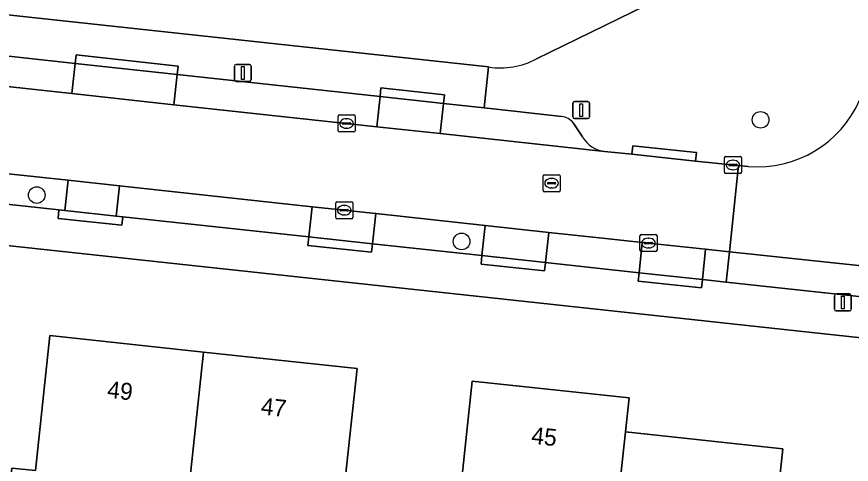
# Model space of a CAD drawing. Extents: x 160455 to 162082, y 388339 to 389736.
# Drawn here: x 161400.47 to 161449.58, y 388470.25 to 388496.57 of the extents above; entities that cross this region are included whole.
import ezdxf

# ---------------------------------------------------------------- set-up
doc = ezdxf.new("R2010")
doc.units = 0
for name, color, linetype in [('IMGEO_Boom', 7, 'Continuous'), ('IMGEO_Erf', 7, 'Continuous'), ('IMGEO_Kolk', 7, 'Continuous'), ('IMGEO_Lichtmast', 7, 'Continuous'), ('IMGEO_Pand', 7, 'Continuous'), ('IMGEO_Pand_nummerreeks', 7, 'Continuous'), ('IMGEO_Parkeervlak_open', 7, 'Continuous'), ('IMGEO_Rijbaan_lokaal_open', 7, 'Continuous'), ('IMGEO_Rioolput', 7, 'Continuous'), ('IMGEO_Voetpad_open', 7, 'Continuous')]:
    doc.layers.add(name, color=color, linetype=linetype)

msp = doc.modelspace()

# ---------------------------------------------------------------- linework, layer by layer
at = {"layer": 'IMGEO_Boom'}
for centre in [(161444.243, 388490.508), (161401.649, 388486.083), (161426.649, 388483.356)]:
    msp.add_circle(centre, 0.489, dxfattribs=at)
at = {"layer": 'IMGEO_Erf'}
for points in [[(161431.059, 388494.094), (161443.126, 388500), (161475.089, 388515.644)], [(161338.737, 388503.335), (161340.59, 388503.134), (161369.455, 388500), (161428.239, 388493.618)], [(161541.258, 388467.838), (161500, 388472.296), (161427.505, 388480.13), (161333.589, 388490.266), (161326.754, 388428.963)]]:
    msp.add_lwpolyline(points, dxfattribs=at)
for points in [[(161420.53, 388463.117), (161422.447, 388462.91), (161421.927, 388458.09), (161420.01, 388458.296), (161415.001, 388458.835), (161415.572, 388464.148), (161410.167, 388464.729), (161409.806, 388461.333), (161404.383, 388461.917), (161404.177, 388459.999), (161399.158, 388460.539), (161399.643, 388465.062), (161400.175, 388470.033), (161401.566, 388469.884), (161402.417, 388477.828), (161411.454, 388476.853), (161420.501, 388475.877), (161419.643, 388467.931), (161421.034, 388467.781)], [(161429.025, 388457.326), (161424.006, 388457.866), (161424.49, 388462.38), (161425.022, 388467.351), (161426.422, 388467.201), (161427.272, 388475.137), (161436.502, 388474.155), (161436.287, 388472.166), (161445.548, 388471.166), (161445.011, 388466.195), (161444.455, 388461.04), (161435.192, 388462.039), (161429.599, 388462.643)]]:
    msp.add_lwpolyline(points, close=True, dxfattribs=at)
msp.add_arc((161428.939, 388498.062), 4.499, 261.0495, 298.1122, dxfattribs=at)
at = {"layer": 'IMGEO_Kolk'}
for p, q in [((161419.38, 388489.869), (161419.38, 388490.721)), ((161419.455, 388490.795), (161420.307, 388490.795)), ((161419.868, 388490.575), (161419.893, 388490.575)), ((161420.381, 388490.721), (161420.381, 388489.869)), ((161419.639, 388490.289), (161419.639, 388490.301)), ((161420.077, 388490.252), (161419.679, 388490.252)), ((161419.682, 388490.338), (161420.08, 388490.338)), ((161419.891, 388490.015), (161419.866, 388490.015)), ((161420.123, 388490.301), (161420.123, 388490.289)), ((161420.307, 388489.795), (161419.455, 388489.795)), ((161442.12, 388487.424), (161442.12, 388488.276)), ((161442.195, 388488.35), (161443.047, 388488.35)), ((161442.608, 388488.13), (161442.633, 388488.13)), ((161443.121, 388488.276), (161443.121, 388487.424)), ((161442.379, 388487.844), (161442.379, 388487.856)), ((161442.817, 388487.807), (161442.419, 388487.807)), ((161442.422, 388487.893), (161442.82, 388487.893)), ((161442.631, 388487.57), (161442.606, 388487.57)), ((161442.863, 388487.856), (161442.863, 388487.844)), ((161443.047, 388487.35), (161442.195, 388487.35)), ((161419.241, 388484.768), (161419.241, 388485.62)), ((161419.316, 388485.694), (161420.168, 388485.694)), ((161419.729, 388485.474), (161419.754, 388485.474)), ((161420.242, 388485.62), (161420.242, 388484.768)), ((161419.5, 388485.188), (161419.5, 388485.2)), ((161419.938, 388485.151), (161419.54, 388485.151)), ((161419.543, 388485.237), (161419.941, 388485.237)), ((161419.984, 388485.2), (161419.984, 388485.188)), ((161420.168, 388484.694), (161419.316, 388484.694)), ((161419.752, 388484.914), (161419.727, 388484.914)), ((161437.145, 388482.835), (161437.145, 388483.687)), ((161437.22, 388483.761), (161438.072, 388483.761)), ((161437.633, 388483.541), (161437.658, 388483.541)), ((161438.146, 388483.687), (161438.146, 388482.835)), ((161437.404, 388483.255), (161437.404, 388483.267)), ((161437.842, 388483.218), (161437.444, 388483.218)), ((161437.447, 388483.304), (161437.845, 388483.304)), ((161437.888, 388483.267), (161437.888, 388483.255)), ((161438.072, 388482.761), (161437.22, 388482.761)), ((161437.656, 388482.981), (161437.631, 388482.981))]:
    msp.add_line(p, q, dxfattribs=at)
for points in [[(161419.38, 388489.869), (161419.38, 388490.721)], [(161419.455, 388490.795), (161420.307, 388490.795)], [(161420.381, 388490.721), (161420.381, 388489.869)], [(161420.307, 388489.795), (161419.455, 388489.795)], [(161442.12, 388487.424), (161442.12, 388488.276)], [(161442.195, 388488.35), (161443.047, 388488.35)], [(161443.121, 388488.276), (161443.121, 388487.424)], [(161443.047, 388487.35), (161442.195, 388487.35)], [(161419.241, 388484.768), (161419.241, 388485.62)], [(161419.316, 388485.694), (161420.168, 388485.694)], [(161420.242, 388485.62), (161420.242, 388484.768)], [(161420.168, 388484.694), (161419.316, 388484.694)], [(161437.145, 388482.835), (161437.145, 388483.687)], [(161437.22, 388483.761), (161438.072, 388483.761)], [(161438.146, 388483.687), (161438.146, 388482.835)], [(161438.072, 388482.761), (161437.22, 388482.761)]]:
    msp.add_lwpolyline(points, dxfattribs=at)
for centre, radius, start, end in [((161419.457, 388490.719), 0.0765, 91.552, 178.448), ((161419.457, 388490.719), 0.0765, 91.552, 178.448), ((161420.305, 388490.719), 0.0765, 1.552, 88.448), ((161420.305, 388490.719), 0.0765, 1.552, 88.448), ((161419.679, 388490.298), 0.0403, 85.8775, 175.7526), ((161419.676, 388490.288), 0.0366, 178.938, 274.7102), ((161420.08, 388490.295), 0.043, 264.8664, 352.4533), ((161420.084, 388490.3), 0.0386, 1.7309, 96.639), ((161419.457, 388489.871), 0.0765, 181.552, 268.448), ((161419.457, 388489.871), 0.0765, 181.552, 268.448), ((161420.305, 388489.871), 0.0765, 271.552, 358.448), ((161420.305, 388489.871), 0.0765, 271.552, 358.448), ((161442.197, 388488.274), 0.0765, 91.552, 178.448), ((161442.197, 388488.274), 0.0765, 91.552, 178.448), ((161443.045, 388488.274), 0.0765, 1.552, 88.448), ((161443.045, 388488.274), 0.0765, 1.552, 88.448), ((161442.419, 388487.853), 0.0403, 85.8775, 175.7526), ((161442.416, 388487.843), 0.0366, 178.938, 274.7102), ((161442.82, 388487.85), 0.043, 264.8664, 352.4533), ((161442.824, 388487.855), 0.0386, 1.7309, 96.639), ((161442.197, 388487.426), 0.0765, 181.552, 268.448), ((161442.197, 388487.426), 0.0765, 181.552, 268.448), ((161443.045, 388487.426), 0.0765, 271.552, 358.448), ((161443.045, 388487.426), 0.0765, 271.552, 358.448), ((161419.318, 388485.618), 0.0765, 91.552, 178.448), ((161419.318, 388485.618), 0.0765, 91.552, 178.448), ((161420.166, 388485.618), 0.0765, 1.552, 88.448), ((161420.166, 388485.618), 0.0765, 1.552, 88.448), ((161419.54, 388485.197), 0.0403, 85.8775, 175.7526), ((161419.537, 388485.187), 0.0366, 178.938, 274.7102), ((161419.941, 388485.194), 0.043, 264.8664, 352.4533), ((161419.945, 388485.199), 0.0386, 1.7309, 96.639), ((161419.318, 388484.77), 0.0765, 181.552, 268.448), ((161419.318, 388484.77), 0.0765, 181.552, 268.448), ((161420.166, 388484.77), 0.0765, 271.552, 358.448), ((161420.166, 388484.77), 0.0765, 271.552, 358.448), ((161437.222, 388483.685), 0.0765, 91.552, 178.448), ((161437.222, 388483.685), 0.0765, 91.552, 178.448), ((161438.07, 388483.685), 0.0765, 1.552, 88.448), ((161438.07, 388483.685), 0.0765, 1.552, 88.448), ((161437.444, 388483.264), 0.0403, 85.8775, 175.7526), ((161437.441, 388483.254), 0.0366, 178.938, 274.7102), ((161437.845, 388483.261), 0.043, 264.8664, 352.4533), ((161437.849, 388483.266), 0.0386, 1.7309, 96.639), ((161437.222, 388482.837), 0.0765, 181.552, 268.448), ((161437.222, 388482.837), 0.0765, 181.552, 268.448), ((161438.07, 388482.837), 0.0765, 271.552, 358.448), ((161438.07, 388482.837), 0.0765, 271.552, 358.448)]:
    msp.add_arc(centre, radius, start, end, dxfattribs=at)
for centre, major_axis, ratio, start_param, end_param in [((161419.867, 388490.295), (-0.387, 0.002), 0.722429, 4.712389, 7.853982), ((161419.892, 388490.295), (-0.39, 0.002), 0.717154, 1.570796, 4.712389), ((161442.607, 388487.85), (-0.387, 0.002), 0.722429, 4.712389, 7.853982), ((161442.632, 388487.85), (-0.39, 0.002), 0.717154, 1.570796, 4.712389), ((161419.728, 388485.194), (-0.387, 0.002), 0.722429, 4.712389, 7.853982), ((161419.753, 388485.194), (-0.39, 0.002), 0.717154, 1.570796, 4.712389), ((161437.632, 388483.261), (-0.387, 0.002), 0.722429, 4.712389, 7.853982), ((161437.657, 388483.261), (-0.39, 0.002), 0.717154, 1.570796, 4.712389)]:
    msp.add_ellipse(centre, major_axis=major_axis, ratio=ratio, start_param=start_param, end_param=end_param, dxfattribs=at)
at = {"layer": 'IMGEO_Lichtmast'}
for p, q in [((161413.275, 388492.864), (161413.275, 388493.664)), ((161413.275, 388493.664), (161413.275, 388492.864)), ((161413.375, 388493.764), (161414.165, 388493.764)), ((161414.165, 388493.764), (161413.375, 388493.764)), ((161414.265, 388493.664), (161414.265, 388492.864)), ((161414.265, 388492.864), (161414.265, 388493.664)), ((161414.165, 388492.764), (161413.375, 388492.764)), ((161413.375, 388492.764), (161414.165, 388492.764)), ((161433.185, 388490.683), (161433.185, 388491.483)), ((161433.185, 388491.483), (161433.185, 388490.683)), ((161433.285, 388491.583), (161434.075, 388491.583)), ((161434.075, 388491.583), (161433.285, 388491.583)), ((161434.175, 388491.483), (161434.175, 388490.683)), ((161434.175, 388490.683), (161434.175, 388491.483)), ((161434.075, 388490.583), (161433.285, 388490.583)), ((161433.285, 388490.583), (161434.075, 388490.583)), ((161448.587, 388479.369), (161448.587, 388480.169)), ((161448.587, 388480.169), (161448.587, 388479.369)), ((161448.687, 388480.269), (161449.477, 388480.269)), ((161449.477, 388480.269), (161448.687, 388480.269)), ((161449.577, 388480.169), (161449.577, 388479.369)), ((161449.577, 388479.369), (161449.577, 388480.169)), ((161449.477, 388479.269), (161448.687, 388479.269)), ((161448.687, 388479.269), (161449.477, 388479.269))]:
    msp.add_line(p, q, dxfattribs=at)
for points in [[(161413.695, 388493.639), (161413.845, 388493.639), (161413.845, 388492.889), (161413.695, 388492.889), (161413.695, 388493.639)], [(161433.605, 388491.458), (161433.755, 388491.458), (161433.755, 388490.708), (161433.605, 388490.708), (161433.605, 388491.458)], [(161449.007, 388480.144), (161449.157, 388480.144), (161449.157, 388479.394), (161449.007, 388479.394), (161449.007, 388480.144)]]:
    msp.add_lwpolyline(points, dxfattribs=at)
for centre, start, end in [((161413.375, 388493.664), 90, 180), ((161413.375, 388493.664), 90, 180), ((161414.165, 388493.664), 0, 90), ((161414.165, 388493.664), 360, 90), ((161413.375, 388492.864), 180, 270), ((161413.375, 388492.864), 180, 270), ((161414.165, 388492.864), 270, 0), ((161414.165, 388492.864), 270, 0), ((161433.285, 388491.483), 90, 180), ((161433.285, 388491.483), 90, 180), ((161434.075, 388491.483), 0, 90), ((161434.075, 388491.483), 360, 90), ((161433.285, 388490.683), 180, 270), ((161433.285, 388490.683), 180, 270), ((161434.075, 388490.683), 270, 0), ((161434.075, 388490.683), 270, 0), ((161448.687, 388480.169), 90, 180), ((161448.687, 388480.169), 90, 180), ((161449.477, 388480.169), 0, 90), ((161449.477, 388480.169), 360, 90), ((161448.687, 388479.369), 180, 270), ((161448.687, 388479.369), 180, 270), ((161449.477, 388479.369), 270, 0), ((161449.477, 388479.369), 270, 0)]:
    msp.add_arc(centre, 0.1, start, end, dxfattribs=at)
at = {"layer": 'IMGEO_Pand'}
for points in [[(161411.454, 388476.853), (161402.417, 388477.828), (161401.566, 388469.884), (161400.175, 388470.033), (161399.643, 388465.062), (161399.158, 388460.539), (161404.177, 388459.999), (161404.383, 388461.917), (161409.806, 388461.333), (161410.167, 388464.729)], [(161411.454, 388476.853), (161410.167, 388464.729), (161415.572, 388464.148), (161415.001, 388458.835), (161420.01, 388458.296), (161421.927, 388458.09), (161422.447, 388462.91), (161420.53, 388463.117), (161421.034, 388467.781), (161419.643, 388467.931), (161420.501, 388475.877)], [(161435.192, 388462.039), (161436.287, 388472.166), (161436.502, 388474.155), (161427.272, 388475.137), (161426.422, 388467.201), (161425.022, 388467.351), (161424.49, 388462.38), (161424.006, 388457.866), (161429.025, 388457.326), (161429.599, 388462.643)], [(161435.192, 388462.039), (161444.455, 388461.04), (161445.011, 388466.195), (161445.548, 388471.166), (161436.287, 388472.166)]]:
    msp.add_lwpolyline(points, close=True, dxfattribs=at)
at = {"layer": 'IMGEO_Parkeervlak_open'}
for points in [[(161391.977, 388495.136), (161391.786, 388493.341), (161403.72, 388492.048), (161403.913, 388493.826)], [(161409.912, 388493.176), (161403.913, 388493.826), (161403.72, 388492.048), (161409.722, 388491.397)], [(161421.85, 388491.889), (161409.912, 388493.176), (161409.722, 388491.397), (161421.656, 388490.104)], [(161425.592, 388491.478), (161421.85, 388491.889), (161421.656, 388490.104), (161425.396, 388489.699)], [(161403.502, 388486.952), (161397.724, 388487.577), (161397.167, 388487.636), (161396.977, 388485.861), (161402.953, 388485.213), (161403.31, 388485.175)], [(161406.52, 388486.626), (161403.502, 388486.952), (161403.31, 388485.175), (161406.328, 388484.851)], [(161417.849, 388485.4), (161406.52, 388486.626), (161406.328, 388484.851), (161406.715, 388484.809), (161417.655, 388483.624)], [(161421.595, 388484.995), (161417.849, 388485.4), (161417.655, 388483.624), (161421.402, 388483.214)], [(161428.04, 388484.298), (161421.595, 388484.995), (161421.402, 388483.214), (161427.848, 388482.527)], [(161431.78, 388483.893), (161428.04, 388484.298), (161427.848, 388482.527), (161431.588, 388482.119)], [(161437.277, 388483.301), (161435.125, 388483.531), (161431.78, 388483.893), (161431.588, 388482.119), (161437.087, 388481.52)], [(161441.004, 388482.904), (161437.277, 388483.301), (161437.087, 388481.52), (161440.814, 388481.121)], [(161442.408, 388482.754), (161441.004, 388482.904), (161440.814, 388481.121), (161442.217, 388480.969)], [(161458.884, 388480.995), (161442.408, 388482.754), (161442.217, 388480.969), (161458.751, 388479.174)]]:
    msp.add_lwpolyline(points, close=True, dxfattribs=at)
for points in [[(161432.543, 388490.711), (161427.974, 388491.215), (161425.592, 388491.478), (161425.396, 388489.699), (161435.054, 388488.652)], [(161433.769, 388489.499), (161433.209, 388490.328)]]:
    msp.add_lwpolyline(points, dxfattribs=at)
for centre, radius, start, end in [((161432.424, 388489.733), 0.985, 37.1543, 83.0414), ((161435.305, 388490.43), 1.796, 211.2394, 261.9793)]:
    msp.add_arc(centre, radius, start, end, dxfattribs=at)
at = {"layer": 'IMGEO_Rijbaan_lokaal_open'}
for points in [[(161397.724, 388487.577), (161403.502, 388486.952), (161406.52, 388486.626), (161417.849, 388485.4), (161421.595, 388484.995), (161428.04, 388484.298), (161431.78, 388483.893), (161435.125, 388483.531), (161437.277, 388483.301), (161441.004, 388482.904), (161442.408, 388482.754), (161442.951, 388487.825), (161440.41, 388488.085), (161436.668, 388488.483), (161435.054, 388488.652), (161425.396, 388489.699), (161421.656, 388490.104), (161409.722, 388491.397), (161403.72, 388492.048), (161391.786, 388493.341)], [(161443.52, 388487.767), (161442.951, 388487.825), (161442.408, 388482.754), (161458.884, 388480.995), (161459.398, 388485.805)]]:
    msp.add_lwpolyline(points, dxfattribs=at)
msp.add_arc((161444.059, 388494.314), 6.569, 265.2964, 336.5721, dxfattribs=at)
at = {"layer": 'IMGEO_Rioolput'}
for p, q in [((161431.441, 388486.356), (161431.441, 388487.208)), ((161431.516, 388487.282), (161432.368, 388487.282)), ((161431.929, 388487.062), (161431.954, 388487.062)), ((161432.442, 388487.208), (161432.442, 388486.356)), ((161431.7, 388486.776), (161431.7, 388486.788)), ((161432.138, 388486.739), (161431.74, 388486.739)), ((161431.743, 388486.825), (161432.141, 388486.825)), ((161431.952, 388486.502), (161431.927, 388486.502)), ((161432.184, 388486.788), (161432.184, 388486.776)), ((161432.368, 388486.282), (161431.516, 388486.282))]:
    msp.add_line(p, q, dxfattribs=at)
for points in [[(161431.441, 388486.356), (161431.441, 388487.208)], [(161431.516, 388487.282), (161432.368, 388487.282)], [(161432.442, 388487.208), (161432.442, 388486.356)], [(161432.368, 388486.282), (161431.516, 388486.282)]]:
    msp.add_lwpolyline(points, dxfattribs=at)
for centre, radius, start, end in [((161431.518, 388487.206), 0.0765, 91.552, 178.448), ((161431.518, 388487.206), 0.0765, 91.552, 178.448), ((161432.366, 388487.206), 0.0765, 1.552, 88.448), ((161432.366, 388487.206), 0.0765, 1.552, 88.448), ((161431.74, 388486.785), 0.0403, 85.8775, 175.7526), ((161431.737, 388486.775), 0.0366, 178.938, 274.7102), ((161432.141, 388486.782), 0.043, 264.8664, 352.4533), ((161432.145, 388486.787), 0.0386, 1.7309, 96.639), ((161431.518, 388486.358), 0.0765, 181.552, 268.448), ((161431.518, 388486.358), 0.0765, 181.552, 268.448), ((161432.366, 388486.358), 0.0765, 271.552, 358.448), ((161432.366, 388486.358), 0.0765, 271.552, 358.448)]:
    msp.add_arc(centre, radius, start, end, dxfattribs=at)
for centre, major_axis, ratio, start_param, end_param in [((161431.928, 388486.782), (-0.387, 0.002), 0.722429, 4.712389, 7.853982), ((161431.953, 388486.782), (-0.39, 0.002), 0.717154, 1.570796, 4.712389)]:
    msp.add_ellipse(centre, major_axis=major_axis, ratio=ratio, start_param=start_param, end_param=end_param, dxfattribs=at)
at = {"layer": 'IMGEO_Voetpad_open'}
for points in [[(161521.58, 388535.971), (161516.378, 388535.852), (161500, 388527.836), (161476.396, 388516.284), (161475.089, 388515.644), (161443.126, 388500), (161431.059, 388494.094)], [(161374.23, 388497.043), (161385.973, 388495.788), (161386.026, 388496.285), (161392.03, 388495.633), (161391.977, 388495.136), (161403.913, 388493.826), (161403.966, 388494.323), (161409.965, 388493.673), (161409.912, 388493.176), (161421.85, 388491.889), (161421.904, 388492.386), (161425.646, 388491.975), (161425.592, 388491.478), (161427.974, 388491.215), (161428.239, 388493.618), (161369.455, 388500)], [(161428.239, 388493.618), (161427.974, 388491.215), (161432.543, 388490.711)], [(161332.005, 388491.523), (161333.589, 388490.266), (161427.505, 388480.13), (161500, 388472.296), (161541.258, 388467.838)], [(161433.209, 388490.328), (161433.769, 388489.499)], [(161417.655, 388483.624), (161406.715, 388484.809), (161406.662, 388484.312), (161402.9, 388484.716), (161402.953, 388485.213), (161396.977, 388485.861), (161396.924, 388485.364), (161393.166, 388485.772), (161393.219, 388486.269), (161387.237, 388486.914), (161387.185, 388486.417), (161383.421, 388486.811), (161383.473, 388487.308), (161380.747, 388487.602), (161366.569, 388489.129)], [(161435.054, 388488.652), (161436.668, 388488.483), (161436.72, 388488.98), (161440.462, 388488.582), (161440.41, 388488.085), (161442.951, 388487.825), (161443.52, 388487.767)], [(161458.751, 388479.174), (161442.217, 388480.969), (161440.814, 388481.121), (161440.761, 388480.624), (161437.034, 388481.023), (161437.087, 388481.52), (161431.588, 388482.119), (161431.534, 388481.622), (161427.794, 388482.03), (161427.848, 388482.527), (161421.402, 388483.214), (161421.348, 388482.718), (161417.601, 388483.127), (161417.655, 388483.624)]]:
    msp.add_lwpolyline(points, dxfattribs=at)
for points in [[(161403.913, 388493.826), (161409.912, 388493.176), (161409.965, 388493.673), (161403.966, 388494.323)], [(161421.85, 388491.889), (161425.592, 388491.478), (161425.646, 388491.975), (161421.904, 388492.386)], [(161436.668, 388488.483), (161440.41, 388488.085), (161440.462, 388488.582), (161436.72, 388488.98)], [(161406.715, 388484.809), (161406.328, 388484.851), (161403.31, 388485.175), (161402.953, 388485.213), (161402.9, 388484.716), (161406.662, 388484.312)], [(161421.402, 388483.214), (161417.655, 388483.624), (161417.601, 388483.127), (161421.348, 388482.718)], [(161431.588, 388482.119), (161427.848, 388482.527), (161427.794, 388482.03), (161431.534, 388481.622)], [(161437.087, 388481.52), (161437.034, 388481.023), (161440.761, 388480.624), (161440.814, 388481.121)]]:
    msp.add_lwpolyline(points, close=True, dxfattribs=at)
for centre, radius, start, end in [((161428.939, 388498.062), 4.499, 261.0495, 298.1122), ((161444.059, 388494.314), 6.569, 265.2964, 336.5721), ((161432.424, 388489.733), 0.985, 37.1543, 83.0414), ((161435.305, 388490.43), 1.796, 211.2394, 261.9793)]:
    msp.add_arc(centre, radius, start, end, dxfattribs=at)

# ---------------------------------------------------------------- texts
at = {"layer": 'IMGEO_Pand_nummerreeks'}
for s, rotation, p in [('49', 353.8407, (161405.762, 388474.167)), ('47', 353.8407, (161414.804, 388473.192)), ('45', 353.927, (161430.719, 388471.472))]:
    msp.add_text(s, height=1, rotation=rotation, dxfattribs=at).set_placement(p)

doc.saveas('drawing.dxf')
